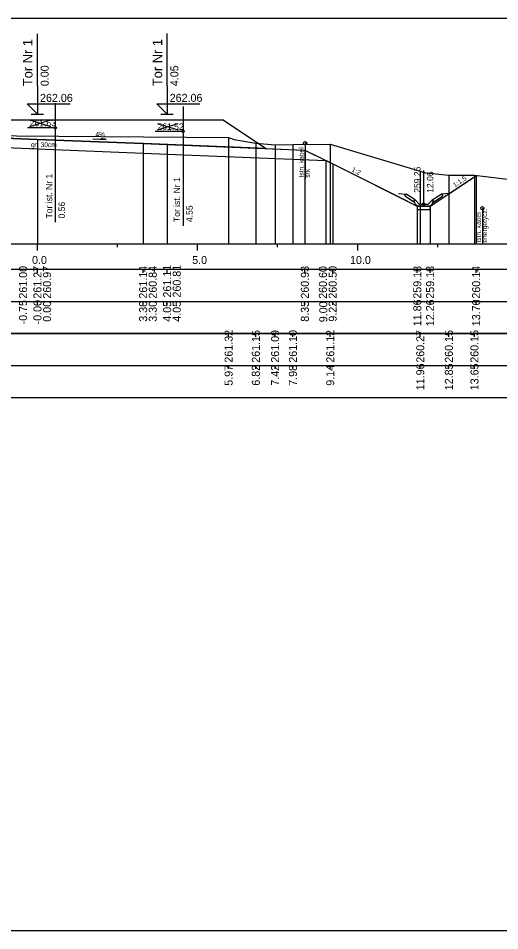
# Model space of a CAD drawing. Extents: x 6516023 to 6560129, y 5513077 to 5529206.
# Drawn here: x 6517854.61 to 6517869.65, y 5514484.66 to 5514513.16 of the extents above; entities that cross this region are included whole.
import ezdxf

# ---------------------------------------------------------------- set-up
doc = ezdxf.new("R2010")
doc.units = 0
for name, color, linetype in [('IR_default', 7, 'Continuous'), ('TOR_PRZEK_P-kable', 7, 'Continuous'), ('TOR_PRZEK_P-komponent', 7, 'Continuous'), ('TOR_PRZEK_P-odwodnienie', 7, 'Continuous'), ('TOR_PRZEK_P-opisy', 7, 'Continuous'), ('TOR_PRZEK_P-tabelka istniejace', 7, 'Continuous'), ('TOR_PRZEK_P-tabelka projektowane', 7, 'Continuous'), ('TOR_PRZEK_P-teren istniejacy', 7, 'Continuous'), ('TOR_PRZEK_P-tory istniejace', 7, 'Continuous'), ('TOR_PRZEK_P-tory projektowane', 7, 'Continuous'), ('TOR_PRZEK_P-uklad odniesienia', 7, 'Continuous'), ('TOR_PRZEK_P-warstwa ochronna I', 7, 'Continuous'), ('TOR_PRZEK_P-warstwa ochronna II', 7, 'Continuous'), ('TOR_RAMKI-ramka+tabelka 1', 7, 'Continuous')]:
    doc.layers.add(name, color=color, linetype=linetype)

msp = doc.modelspace()

# ---------------------------------------------------------------- linework, layer by layer
at = {"layer": 'IR_default'}
msp.add_lwpolyline([(6517853.463, 5514509.984), (6517856.179, 5514509.984), (6517856.963, 5514509.984), (6517857.39, 5514509.985), (6517857.513, 5514509.985), (6517860.229, 5514509.985), (6517861.013, 5514509.985), (6517862.057, 5514509.289), (6517862.358, 5514509.088), (6517863.293, 5514509.051), (6517863.563, 5514509.04), (6517864.238, 5514508.703), (6517864.433, 5514508.605), (6517866.476, 5514507.584), (6517867.076, 5514507.284), (6517867.386, 5514507.284), (6517867.476, 5514507.284), (6517867.93, 5514507.587), (6517868.061, 5514507.674), (6517868.732, 5514508.121), (6517868.913, 5514508.242)], dxfattribs=at)
at = {"layer": 'TOR_PRZEK_P-kable'}
for p, q in [((6517863.571, 5514509.253), (6517863.571, 5514508.143)), ((6517869.106, 5514507.223), (6517869.106, 5514506.113))]:
    msp.add_line(p, q, dxfattribs=at)
for centre in [(6517863.571, 5514509.253), (6517869.106, 5514507.223)]:
    msp.add_circle(centre, 0.05, dxfattribs=at)
at = {"layer": 'TOR_PRZEK_P-komponent'}
msp.add_lwpolyline([(6517848.963, 5514509.984), (6517852.463, 5514509.984), (6517853.463, 5514509.984), (6517856.963, 5514509.984), (6517857.513, 5514509.985), (6517861.013, 5514509.985), (6517862.358, 5514509.088), (6517858.513, 5514509.242), (6517855.213, 5514509.374), (6517854.463, 5514509.404), (6517853.263, 5514509.452), (6517852.663, 5514509.452), (6517851.463, 5514509.404), (6517850.713, 5514509.374), (6517847.878, 5514509.261)], close=True, dxfattribs=at)
at = {"layer": 'TOR_PRZEK_P-odwodnienie'}
for p, q in [((6517867.275, 5514507.354), (6517867.275, 5514508.398)), ((6517866.966, 5514507.413), (6517866.705, 5514507.587)), ((6517867.011, 5514507.48), (6517866.73, 5514507.667)), ((6517866.968, 5514507.449), (6517867.015, 5514507.473)), ((6517867.011, 5514507.48), (6517867.002, 5514507.467)), ((6517867.135, 5514507.354), (6517867.015, 5514507.473)), ((6517867.415, 5514507.354), (6517867.535, 5514507.473)), ((6517867.535, 5514507.473), (6517867.583, 5514507.449)), ((6517867.54, 5514507.48), (6517867.82, 5514507.667)), ((6517867.54, 5514507.48), (6517867.548, 5514507.467)), ((6517867.584, 5514507.413), (6517867.846, 5514507.587)), ((6517866.977, 5514507.43), (6517866.966, 5514507.413)), ((6517867.085, 5514507.284), (6517867.465, 5514507.284)), ((6517867.135, 5514507.354), (6517867.415, 5514507.354)), ((6517867.573, 5514507.43), (6517867.584, 5514507.413))]:
    msp.add_line(p, q, dxfattribs=at)
for points in [[(6517866.484, 5514507.678), (6517866.73, 5514507.667)], [(6517866.68, 5514507.64), (6517866.73, 5514507.667)], [(6517866.68, 5514507.64), (6517866.705, 5514507.587)], [(6517867.002, 5514507.467), (6517866.967, 5514507.449)], [(6517867.548, 5514507.467), (6517867.583, 5514507.449)], [(6517868.067, 5514507.678), (6517867.82, 5514507.667)], [(6517867.87, 5514507.64), (6517867.82, 5514507.667)], [(6517867.87, 5514507.64), (6517867.846, 5514507.587)], [(6517866.967, 5514507.449), (6517866.977, 5514507.43)], [(6517867.015, 5514507.354), (6517866.968, 5514507.449)], [(6517867.085, 5514507.284), (6517867.015, 5514507.354)], [(6517867.076, 5514507.284), (6517867.075, 5514507.284), (6517867.076, 5514507.284), (6517867.075, 5514507.283), (6517867.076, 5514507.284), (6517867.076, 5514507.283), (6517867.076, 5514507.284), (6517867.076, 5514507.284)], [(6517867.075, 5514507.284), (6517867.075, 5514507.284), (6517867.075, 5514507.284), (6517867.075, 5514507.283), (6517867.075, 5514507.284), (6517867.076, 5514507.283), (6517867.075, 5514507.284), (6517867.076, 5514507.284)], [(6517867.475, 5514507.284), (6517867.075, 5514507.284), (6517867.075, 5514507.184), (6517867.475, 5514507.184), (6517867.475, 5514507.284)], [(6517867.465, 5514507.284), (6517867.535, 5514507.354)], [(6517867.476, 5514507.284), (6517867.475, 5514507.284), (6517867.476, 5514507.284), (6517867.475, 5514507.283), (6517867.476, 5514507.284), (6517867.476, 5514507.283), (6517867.476, 5514507.284), (6517867.476, 5514507.284)], [(6517867.475, 5514507.284), (6517867.475, 5514507.284), (6517867.475, 5514507.284), (6517867.475, 5514507.283), (6517867.475, 5514507.284), (6517867.476, 5514507.283), (6517867.475, 5514507.284), (6517867.476, 5514507.284)], [(6517867.535, 5514507.354), (6517867.583, 5514507.449)], [(6517867.583, 5514507.449), (6517867.573, 5514507.43)]]:
    msp.add_lwpolyline(points, dxfattribs=at)
msp.add_circle((6517867.275, 5514507.354), 0.035, dxfattribs=at)
at = {"layer": 'TOR_PRZEK_P-opisy'}
msp.add_lwpolyline([(6517856.943, 5514509.392), (6517857.361, 5514509.373), (6517857.193, 5514509.402)], dxfattribs=at)
at = {"layer": 'TOR_PRZEK_P-tabelka istniejace'}
for p, q in [((6517861.183, 5514503.206), (6517861.183, 5514503.306)), ((6517862.033, 5514503.206), (6517862.033, 5514503.306)), ((6517862.634, 5514503.206), (6517862.634, 5514503.306)), ((6517863.191, 5514503.206), (6517863.191, 5514503.306)), ((6517864.356, 5514503.206), (6517864.356, 5514503.306)), ((6517867.168, 5514503.206), (6517867.168, 5514503.306)), ((6517868.061, 5514503.206), (6517868.061, 5514503.306)), ((6517868.86, 5514503.206), (6517868.86, 5514503.306)), ((6517814.163, 5514502.306), (6517897.963, 5514502.306)), ((6517861.183, 5514502.206), (6517861.183, 5514502.306)), ((6517862.033, 5514502.206), (6517862.033, 5514502.306)), ((6517862.634, 5514502.206), (6517862.634, 5514502.306)), ((6517863.191, 5514502.206), (6517863.191, 5514502.306)), ((6517864.356, 5514502.206), (6517864.356, 5514502.306)), ((6517867.168, 5514502.206), (6517867.168, 5514502.306)), ((6517868.061, 5514502.206), (6517868.061, 5514502.306)), ((6517868.86, 5514502.206), (6517868.86, 5514502.306))]:
    msp.add_line(p, q, dxfattribs=at)
for points in [[(6517861.183, 5514509.431), (6517861.183, 5514506.306), (6517861.183, 5514506.176), (6517861.183, 5514506.106)], [(6517862.033, 5514509.255), (6517862.033, 5514506.306), (6517862.033, 5514506.176), (6517862.033, 5514506.106)], [(6517862.634, 5514509.201), (6517862.634, 5514506.306), (6517862.634, 5514506.176), (6517862.634, 5514506.106)], [(6517863.191, 5514509.209), (6517863.191, 5514506.306), (6517863.191, 5514506.176), (6517863.191, 5514506.106)], [(6517864.356, 5514509.223), (6517864.356, 5514506.306), (6517864.356, 5514506.176), (6517864.356, 5514506.106)], [(6517867.168, 5514508.376), (6517867.168, 5514506.306), (6517867.168, 5514506.176), (6517867.168, 5514506.106)], [(6517868.061, 5514508.256), (6517868.061, 5514506.306), (6517868.061, 5514506.176), (6517868.061, 5514506.106)], [(6517868.86, 5514508.252), (6517868.86, 5514506.306), (6517868.86, 5514506.176), (6517868.86, 5514506.106)]]:
    msp.add_lwpolyline(points, dxfattribs=at)
msp.add_lwpolyline([(6517814.163, 5514503.306), (6517814.163, 5514501.306), (6517897.963, 5514501.306), (6517897.963, 5514503.306)], close=True, dxfattribs=at)
at = {"layer": 'TOR_PRZEK_P-tabelka projektowane'}
for p, q in [((6517855.213, 5514505.206), (6517855.213, 5514505.306)), ((6517855.213, 5514505.206), (6517855.213, 5514505.306)), ((6517858.513, 5514505.206), (6517858.513, 5514505.306)), ((6517858.513, 5514505.206), (6517858.513, 5514505.306)), ((6517859.263, 5514505.206), (6517859.263, 5514505.306)), ((6517859.263, 5514505.206), (6517859.263, 5514505.306)), ((6517863.563, 5514505.206), (6517863.563, 5514505.306)), ((6517864.433, 5514505.206), (6517864.433, 5514505.306)), ((6517864.433, 5514505.206), (6517864.433, 5514505.306)), ((6517867.075, 5514505.206), (6517867.075, 5514505.306)), ((6517867.475, 5514505.206), (6517867.475, 5514505.306)), ((6517868.913, 5514505.206), (6517868.913, 5514505.306)), ((6517814.163, 5514504.306), (6517897.963, 5514504.306)), ((6517855.213, 5514504.206), (6517855.213, 5514504.306)), ((6517855.213, 5514504.206), (6517855.213, 5514504.306)), ((6517858.513, 5514504.206), (6517858.513, 5514504.306)), ((6517858.513, 5514504.206), (6517858.513, 5514504.306)), ((6517859.263, 5514504.206), (6517859.263, 5514504.306)), ((6517859.263, 5514504.206), (6517859.263, 5514504.306)), ((6517863.563, 5514504.206), (6517863.563, 5514504.306)), ((6517864.433, 5514504.206), (6517864.433, 5514504.306)), ((6517864.433, 5514504.206), (6517864.433, 5514504.306)), ((6517867.075, 5514504.206), (6517867.075, 5514504.306)), ((6517867.475, 5514504.206), (6517867.475, 5514504.306)), ((6517868.913, 5514504.206), (6517868.913, 5514504.306))]:
    msp.add_line(p, q, dxfattribs=at)
for points in [[(6517855.213, 5514509.374), (6517855.213, 5514506.306), (6517855.213, 5514506.176), (6517855.213, 5514506.106)], [(6517858.513, 5514509.242), (6517858.513, 5514506.306), (6517858.513, 5514506.176), (6517858.513, 5514506.106)], [(6517859.263, 5514509.212), (6517859.263, 5514506.306), (6517859.263, 5514506.176), (6517859.263, 5514506.106)], [(6517855.213, 5514509.074), (6517855.213, 5514506.306), (6517855.213, 5514506.176), (6517855.213, 5514506.106)], [(6517858.513, 5514508.942), (6517858.513, 5514506.306), (6517858.513, 5514506.176), (6517858.513, 5514506.106)], [(6517859.263, 5514508.912), (6517859.263, 5514506.306), (6517859.263, 5514506.176), (6517859.263, 5514506.106)], [(6517863.563, 5514509.04), (6517863.563, 5514506.306), (6517863.563, 5514506.176), (6517863.563, 5514506.106)], [(6517864.215, 5514508.714), (6517864.215, 5514506.315), (6517864.215, 5514506.185), (6517864.215, 5514506.115)], [(6517864.433, 5514508.605), (6517864.433, 5514506.306), (6517864.433, 5514506.176), (6517864.433, 5514506.106)], [(6517868.913, 5514508.242), (6517868.913, 5514506.306), (6517868.913, 5514506.176), (6517868.913, 5514506.106)], [(6517867.075, 5514507.284), (6517867.075, 5514506.306), (6517867.075, 5514506.176), (6517867.075, 5514506.106)], [(6517867.475, 5514507.284), (6517867.475, 5514506.306), (6517867.475, 5514506.176), (6517867.475, 5514506.106)]]:
    msp.add_lwpolyline(points, dxfattribs=at)
msp.add_lwpolyline([(6517814.163, 5514505.306), (6517814.163, 5514503.306), (6517897.963, 5514503.306), (6517897.963, 5514505.306)], close=True, dxfattribs=at)
at = {"layer": 'TOR_PRZEK_P-teren istniejacy'}
msp.add_lwpolyline([(6517839.478, 5514508.116), (6517844.151, 5514508.084), (6517845.079, 5514508.433), (6517848.016, 5514508.966), (6517848.248, 5514509.059), (6517848.697, 5514508.955), (6517848.929, 5514508.896), (6517849.011, 5514508.943), (6517850.047, 5514509.505), (6517851.894, 5514509.501), (6517861.183, 5514509.431), (6517861.356, 5514509.364), (6517862.033, 5514509.255), (6517862.634, 5514509.201), (6517863.191, 5514509.209), (6517864.356, 5514509.223), (6517867.168, 5514508.376), (6517867.335, 5514508.327), (6517868.061, 5514508.256), (6517868.86, 5514508.252), (6517871.347, 5514507.958)], dxfattribs=at)
at = {"layer": 'TOR_PRZEK_P-tory istniejace'}
for p, q in [((6517855.77, 5514510.508), (6517855.77, 5514506.788)), ((6517859.76, 5514510.397), (6517859.76, 5514506.676)), ((6517854.97, 5514509.78), (6517855.622, 5514509.983)), ((6517854.97, 5514509.983), (6517855.622, 5514509.78)), ((6517858.96, 5514509.668), (6517859.612, 5514509.871)), ((6517858.96, 5514509.871), (6517859.612, 5514509.668)), ((6517855.77, 5514509.733), (6517854.904, 5514509.733)), ((6517859.76, 5514509.621), (6517858.894, 5514509.621))]:
    msp.add_line(p, q, dxfattribs=at)
for centre in [(6517855.77, 5514509.733), (6517859.76, 5514509.621)]:
    msp.add_circle(centre, 0.035, dxfattribs=at)
at = {"layer": 'TOR_PRZEK_P-tory projektowane'}
for p, q in [((6517855.213, 5514511.042), (6517855.213, 5514512.674)), ((6517859.263, 5514511.043), (6517859.263, 5514512.675)), ((6517855.213, 5514511.042), (6517855.213, 5514510.164)), ((6517859.263, 5514511.043), (6517859.263, 5514510.165)), ((6517855.213, 5514510.164), (6517854.894, 5514510.483)), ((6517854.894, 5514510.483), (6517856.238, 5514510.483)), ((6517859.263, 5514510.165), (6517858.944, 5514510.484)), ((6517858.944, 5514510.484), (6517860.288, 5514510.484)), ((6517855.021, 5514510.164), (6517855.405, 5514510.164)), ((6517859.071, 5514510.165), (6517859.455, 5514510.165))]:
    msp.add_line(p, q, dxfattribs=at)
at = {"layer": 'TOR_PRZEK_P-uklad odniesienia'}
for p, q in [((6517817.963, 5514506.106), (6517897.963, 5514506.106)), ((6517855.213, 5514505.906), (6517855.213, 5514506.106)), ((6517857.713, 5514506.006), (6517857.713, 5514506.106)), ((6517860.213, 5514505.906), (6517860.213, 5514506.106)), ((6517862.713, 5514506.006), (6517862.713, 5514506.106)), ((6517865.213, 5514505.906), (6517865.213, 5514506.106)), ((6517867.713, 5514506.006), (6517867.713, 5514506.106))]:
    msp.add_line(p, q, dxfattribs=at)
at = {"layer": 'TOR_PRZEK_P-warstwa ochronna I'}
msp.add_lwpolyline([(6517846.061, 5514508.888), (6517850.713, 5514509.074), (6517851.463, 5514509.104), (6517852.663, 5514509.152), (6517853.263, 5514509.152), (6517854.463, 5514509.104), (6517855.213, 5514509.074), (6517858.513, 5514508.942), (6517859.263, 5514508.912), (6517864.215, 5514508.714)], dxfattribs=at)
at = {"layer": 'TOR_PRZEK_P-warstwa ochronna II'}
msp.add_lwpolyline([(6517840.77, 5514508.107), (6517842.196, 5514507.156), (6517842.596, 5514507.156), (6517845.843, 5514508.779), (6517845.844, 5514508.779), (6517846.713, 5514509.214), (6517850.713, 5514509.374), (6517851.463, 5514509.404), (6517852.663, 5514509.452), (6517853.264, 5514509.452), (6517854.463, 5514509.404), (6517855.213, 5514509.374), (6517858.513, 5514509.242), (6517859.263, 5514509.212), (6517863.563, 5514509.04), (6517864.433, 5514508.605), (6517867.075, 5514507.284), (6517867.475, 5514507.284), (6517868.913, 5514508.242)], dxfattribs=at)
at = {"layer": 'TOR_RAMKI-ramka+tabelka 1'}
msp.add_lwpolyline([(6517724.513, 5514513.156), (6517972.013, 5514513.156), (6517972.013, 5514484.656), (6517724.513, 5514484.656)], close=True, dxfattribs=at)

# ---------------------------------------------------------------- texts
at = {"layer": 'TOR_PRZEK_P-kable'}
for s, height, p in [('Istn. kabel', 0.14999, (6517863.526, 5514508.179)), ('srk', 0.15, (6517863.72, 5514508.179)), ('Istn. kabel', 0.14999, (6517869.061, 5514506.149)), ('energetycz.', 0.14999, (6517869.255, 5514506.149))]:
    msp.add_text(s, height=height, rotation=90.0511, dxfattribs=at).set_placement(p)
at = {"layer": 'TOR_PRZEK_P-odwodnienie'}
for s, p in [('259.25', (6517867.175, 5514507.704)), ('12.06', (6517867.575, 5514507.704))]:
    msp.add_text(s, height=0.2, rotation=90, dxfattribs=at).set_placement(p)
at = {"layer": 'TOR_PRZEK_P-opisy'}
for s, rotation, p in [('4%', 359.8485, (6517857.022, 5514509.458)), ('1:2', 332.9299, (6517865.006, 5514508.384)), ('1:1,5', 34.0701, (6517868.249, 5514507.865))]:
    msp.add_text(s, height=0.15, rotation=rotation, dxfattribs=at).set_placement(p)
at = {"layer": 'TOR_PRZEK_P-tabelka istniejace'}
for s, p in [('261.32', (6517861.308, 5514502.4)), ('261.15', (6517862.158, 5514502.397)), ('261.09', (6517862.759, 5514502.398)), ('261.10', (6517863.316, 5514502.398)), ('261.12', (6517864.481, 5514502.4)), ('260.27', (6517867.293, 5514502.398)), ('260.15', (6517868.186, 5514502.397)), ('260.15', (6517868.985, 5514502.397)), ('11.96', (6517867.293, 5514501.538)), ('12.85', (6517868.186, 5514501.537)), ('13.65', (6517868.985, 5514501.537)), ('5.97', (6517861.308, 5514501.678)), ('6.82', (6517862.158, 5514501.68)), ('7.42', (6517862.759, 5514501.68)), ('7.98', (6517863.316, 5514501.677)), ('9.14', (6517864.481, 5514501.678))]:
    msp.add_text(s, height=0.25, rotation=90, dxfattribs=at).set_placement(p)
at = {"layer": 'TOR_PRZEK_P-tabelka projektowane'}
for s, p in [('261.00', (6517854.888, 5514504.398)), ('261.27', (6517855.338, 5514504.398)), ('260.97', (6517855.638, 5514504.398)), ('261.14', (6517858.638, 5514504.399)), ('260.84', (6517858.938, 5514504.399)), ('261.11', (6517859.388, 5514504.433)), ('260.81', (6517859.688, 5514504.433)), ('260.93', (6517863.688, 5514504.398)), ('260.60', (6517864.252, 5514504.394)), ('260.50', (6517864.558, 5514504.398)), ('259.18', (6517867.2, 5514504.398)), ('259.18', (6517867.6, 5514504.398)), ('260.14', (6517869.038, 5514504.399)), ('-0.75', (6517854.888, 5514503.593)), ('-0.00', (6517855.338, 5514503.594)), ('11.86', (6517867.2, 5514503.538)), ('12.26', (6517867.6, 5514503.538)), ('13.70', (6517869.038, 5514503.538)), ('0.00', (6517855.638, 5514503.678)), ('3.30', (6517858.638, 5514503.678)), ('3.30', (6517858.938, 5514503.678)), ('4.05', (6517859.388, 5514503.677)), ('4.05', (6517859.688, 5514503.677)), ('8.35', (6517863.688, 5514503.677)), ('9.00', (6517864.264, 5514503.662)), ('9.22', (6517864.558, 5514503.68))]:
    msp.add_text(s, height=0.25, rotation=90, dxfattribs=at).set_placement(p)
at = {"layer": 'TOR_PRZEK_P-tory istniejace'}
for s, p in [('261.63', (6517854.97, 5514509.783)), ('261.52', (6517858.96, 5514509.671))]:
    msp.add_text(s, height=0.2, dxfattribs=at).set_placement(p)
for s, rotation, p in [('Tor ist. Nr 1', 90.0511, (6517855.676, 5514506.903)), ('Tor ist. Nr 1', 90.0511, (6517859.666, 5514506.791)), ('0.56', 90, (6517856.07, 5514506.903)), ('4.55', 90, (6517860.06, 5514506.791))]:
    msp.add_text(s, height=0.2, rotation=rotation, dxfattribs=at).set_placement(p)
at = {"layer": 'TOR_PRZEK_P-tory projektowane'}
for s, height, p in [('Tor Nr 1', 0.3, (6517855.058, 5514511.036)), ('Tor Nr 1', 0.3, (6517859.108, 5514511.037)), ('0.00', 0.25, (6517855.563, 5514511.034)), ('4.05', 0.25, (6517859.613, 5514511.035))]:
    msp.add_text(s, height=height, rotation=90, dxfattribs=at).set_placement(p)
for p in [(6517855.293, 5514510.544), (6517859.343, 5514510.545)]:
    msp.add_text('262.06', height=0.25, dxfattribs=at).set_placement(p)
at = {"layer": 'TOR_PRZEK_P-uklad odniesienia'}
for s, p in [('0.0', (6517855.044, 5514505.481)), ('5.0', (6517860.044, 5514505.481)), ('10.0', (6517864.974, 5514505.481))]:
    msp.add_text(s, height=0.25, dxfattribs=at).set_placement(p)
at = {"layer": 'TOR_PRZEK_P-warstwa ochronna I'}
msp.add_text('gr. 30cm', height=0.15, dxfattribs=at).set_placement((6517855.012, 5514509.131))

doc.saveas('drawing.dxf')
